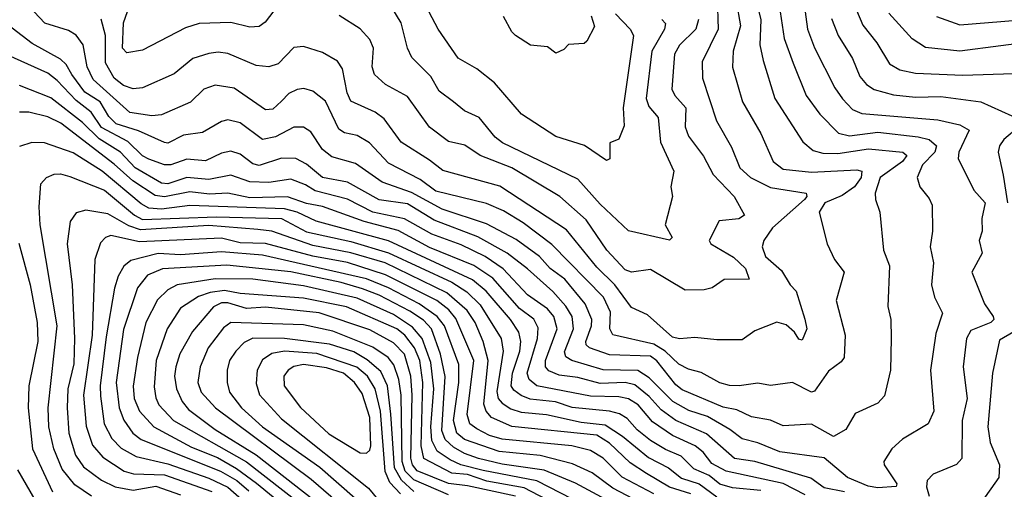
# Model space of a CAD drawing. Extents: x 1308313 to 1441400, y 959662 to 1036319.
# Tile 305 of 656: x 1354476 to 1357596, y 1004297 to 1005785. Entities that reach past the tile are written whole.
import ezdxf

# ---------------------------------------------------------------- set-up
doc = ezdxf.new("R2010")
doc.units = 0

msp = doc.modelspace()

# ---------------------------------------------------------------- linework, layer by layer
at = {"layer": '0CON10XD'}
for points in [[(1356732.4, 1005922.4), (1356760, 1005765), (1356737, 1005685), (1356734.8, 1005634.8), (1356766.2, 1005525), (1356824.1, 1005424.1), (1356864.1, 1005335), (1356895, 1005311.3), (1356985, 1005301.2), (1357129, 1005309), (1357144.7, 1005304.7), (1357142.3, 1005285), (1357120.9, 1005255), (1357082.4, 1005227.6), (1357027.4, 1005205), (1357009.3, 1005175), (1357034.4, 1005075), (1357057.8, 1005025), (1357089.1, 1004985), (1357063.8, 1004895), (1357091.5, 1004785), (1357088.2, 1004715), (1357079.1, 1004700.9), (1357038.6, 1004671.4), (1356995, 1004608.1), (1356985.4, 1004604.6), (1356925, 1004635.3), (1356855, 1004625.5), (1356815, 1004633.8), (1356755.6, 1004624.4), (1356725, 1004625.7), (1356695, 1004634.7), (1356635, 1004666.8), (1356595, 1004677.8), (1356565, 1004693.4), (1356520.9, 1004735), (1356485, 1004757.2), (1356355, 1004786.9), (1356346, 1004805), (1356348.2, 1004858.2), (1356325.5, 1004905.5), (1356162.2, 1005072.2), (1356071.4, 1005141.4), (1356008.8, 1005178.8), (1355955, 1005202.5), (1355795, 1005241.6), (1355745, 1005278.3), (1355645, 1005330.2), (1355584.3, 1005394.3), (1355545, 1005418.2), (1355505, 1005426.8), (1355487.4, 1005437.4), (1355445, 1005526.2), (1355405, 1005558.2), (1355376.4, 1005566.4), (1355355, 1005563.1), (1355329, 1005551), (1355305, 1005526.1), (1355278.5, 1005501.5), (1355255, 1005499.4), (1355155, 1005568.2), (1355095, 1005577.4), (1355059.1, 1005565), (1355016.8, 1005523.2), (1354925, 1005483.2), (1354895, 1005480.4), (1354825, 1005490.8), (1354708.3, 1005595), (1354689.2, 1005635), (1354677.5, 1005705), (1354655, 1005736), (1354630.2, 1005750.2), (1354555, 1005774.2), (1354505, 1005827.4)], [(1356873.4, 1005895), (1356898, 1005725), (1356926.5, 1005646.5), (1356968.6, 1005545), (1357011.8, 1005485), (1357070.4, 1005425), (1357105, 1005416.7), (1357195, 1005428.2), (1357323.6, 1005413.6), (1357357.8, 1005405), (1357381.1, 1005385), (1357376.4, 1005365), (1357336.9, 1005325), (1357320.3, 1005285), (1357327.9, 1005255), (1357358.5, 1005218.5), (1357367.4, 1005197.4), (1357368.5, 1005115), (1357361.1, 1005065), (1357371.8, 1005015), (1357365.3, 1004945.3), (1357375.3, 1004905.3), (1357400, 1004855), (1357378.8, 1004791.2), (1357362.4, 1004675), (1357372.7, 1004545), (1357355, 1004504.4), (1357273.9, 1004456.1), (1357240, 1004425), (1357214.1, 1004385), (1357215.3, 1004375), (1357255.8, 1004315), (1357253.6, 1004306.4), (1357195, 1004302.2), (1357165, 1004307), (1357099.5, 1004335), (1357025, 1004397.3), (1356885, 1004415.5), (1356815, 1004444.4), (1356765, 1004456.8), (1356726.7, 1004486.7), (1356655, 1004528.2), (1356596.3, 1004546.3), (1356545.7, 1004575.7), (1356470.2, 1004650.2), (1356435, 1004673.5), (1356325, 1004675.4), (1356225.6, 1004705.6), (1356207.1, 1004717.1), (1356202.1, 1004732.1), (1356231.4, 1004805), (1356227.1, 1004845), (1356207, 1004877), (1356165, 1004923.6), (1356085, 1004995.2), (1356020.7, 1005045), (1355927.2, 1005097.2), (1355789.5, 1005149.5), (1355705, 1005201.9), (1355615, 1005214.1), (1355515, 1005270), (1355435, 1005284.3), (1355385, 1005326.9), (1355350.6, 1005345), (1355305, 1005346.2), (1355235, 1005322.6), (1355215, 1005328), (1355175, 1005359.1), (1355145, 1005368), (1355115, 1005362), (1355065, 1005338), (1355005, 1005343.2), (1354955, 1005324.5), (1354935, 1005325.2), (1354885, 1005342.4), (1354865, 1005353.1), (1354818.8, 1005398.8), (1354735, 1005443.2), (1354702, 1005492), (1354655, 1005528.7), (1354595, 1005592), (1354565, 1005614.8), (1354395, 1005691.4)], [(1355295, 1005831.2), (1355253.4, 1005776.6), (1355235, 1005763.2), (1355205, 1005761.2), (1355145, 1005776.3), (1355045, 1005773), (1355001, 1005759), (1354865, 1005687.9), (1354815, 1005679.6), (1354801.9, 1005695), (1354805.2, 1005775), (1354850.2, 1005905)], [(1356952.2, 1005905), (1356972.4, 1005755), (1356995, 1005695.5), (1357059.3, 1005569.3), (1357083.6, 1005533.6), (1357115, 1005500.6), (1357145, 1005487.3), (1357385, 1005467.9), (1357455, 1005452), (1357484.5, 1005435), (1357451.9, 1005365), (1357450, 1005345), (1357500, 1005245), (1357535.7, 1005205), (1357525.3, 1005155), (1357526.2, 1005115), (1357516.9, 1005085), (1357526.1, 1005045), (1357493.1, 1004985), (1357533.4, 1004885), (1357560.8, 1004845), (1357563.4, 1004835), (1357552.9, 1004825), (1357490.1, 1004799.9), (1357476.1, 1004775), (1357466.1, 1004685), (1357478, 1004585), (1357462.2, 1004515), (1357461.5, 1004395), (1357444.3, 1004375.7), (1357370.8, 1004345), (1357351.5, 1004325), (1357349.6, 1004305), (1357358.2, 1004275)], [(1356807.4, 1005855), (1356825, 1005783.8), (1356821.7, 1005705), (1356831.6, 1005655), (1356869.2, 1005535), (1356957.8, 1005397.8), (1356990.7, 1005370.7), (1357021.4, 1005361.4), (1357068.7, 1005361.3), (1357165.4, 1005375.4), (1357274.8, 1005364.8), (1357287.4, 1005355), (1357273.2, 1005335), (1357203, 1005285), (1357187.1, 1005235), (1357187.7, 1005215), (1357201.8, 1005175), (1357213.3, 1005055), (1357232.5, 1005005), (1357226.7, 1004876.7), (1357236.5, 1004835), (1357238, 1004775), (1357235.3, 1004674.7), (1357216.3, 1004593.7), (1357195, 1004570.4), (1357123.1, 1004536.9), (1357093.8, 1004486.2), (1357055, 1004464.7), (1356985, 1004503.5), (1356895, 1004498), (1356855, 1004516.2), (1356795, 1004527.2), (1356748.4, 1004548.4), (1356705, 1004557.5), (1356575, 1004611.8), (1356555, 1004628), (1356495, 1004704.4), (1356475, 1004719.1), (1356345, 1004722.6), (1356282, 1004745), (1356271.2, 1004755), (1356270, 1004765), (1356287.4, 1004815), (1356288.5, 1004835), (1356267.9, 1004885), (1356203, 1004963), (1356156.5, 1004996.5), (1356122.7, 1005035), (1356048.9, 1005088.9), (1355955, 1005137.9), (1355815, 1005184.9), (1355717.8, 1005237.8), (1355625, 1005270.4), (1355539.6, 1005329.6), (1355465, 1005349.8), (1355435, 1005373.6), (1355399, 1005429), (1355375, 1005444.7), (1355345, 1005444.3), (1355286.2, 1005413.8), (1355245.6, 1005405.6), (1355175, 1005457.6), (1355135, 1005467.5), (1355115, 1005462.5), (1355055, 1005427.4), (1354995, 1005419.3), (1354945, 1005393.3), (1354935, 1005396.1), (1354852.7, 1005432.7), (1354781.7, 1005455), (1354758.2, 1005478.2), (1354730.9, 1005525), (1354682.1, 1005555), (1354641.1, 1005611.1), (1354622.6, 1005642.6), (1354605, 1005659.6), (1354515, 1005709.6), (1354405, 1005792.5)], [(1356686.2, 1005855), (1356689.2, 1005755), (1356639.1, 1005650.9), (1356639.2, 1005599.2), (1356684.4, 1005464.4), (1356731.3, 1005381.3), (1356757.6, 1005315), (1356792.2, 1005285), (1356855, 1005253.2), (1356968.1, 1005235), (1356970.7, 1005225), (1356962.9, 1005215), (1356861.3, 1005125), (1356833.8, 1005085), (1356829.1, 1005065), (1356839.2, 1005035), (1356890.2, 1004990.2), (1356917.1, 1004945), (1356936.1, 1004925), (1356964.1, 1004835.9), (1356969.8, 1004805), (1356955, 1004769.2), (1356945, 1004772.9), (1356931.2, 1004795), (1356905, 1004818.6), (1356875, 1004827.1), (1356805, 1004799.6), (1356765, 1004770.9), (1356685, 1004770.4), (1356615, 1004778), (1356566.4, 1004773.6), (1356545, 1004779.1), (1356465, 1004849.6), (1356415, 1004873.5), (1356362.2, 1004945), (1356305, 1005000.4), (1356208.8, 1005118.8), (1355997.6, 1005257.6), (1355816.8, 1005306.8), (1355775, 1005340.2), (1355685, 1005396.5), (1355630.8, 1005470.8), (1355601.9, 1005491.9), (1355525, 1005526.2), (1355513.1, 1005553.1), (1355499.1, 1005629.1), (1355483.4, 1005653.4), (1355435, 1005681.3), (1355375, 1005700), (1355345, 1005696.2), (1355295.4, 1005645), (1355265, 1005635.9), (1355225, 1005639.7), (1355135, 1005677.3), (1355105, 1005681.8), (1355075, 1005678.1), (1355025, 1005661.6), (1354965, 1005612.9), (1354865, 1005569.2), (1354835, 1005566), (1354805, 1005576.1), (1354775, 1005599.4), (1354748, 1005648), (1354748.1, 1005735), (1354733.8, 1005786.2)], [(1356510.9, 1005785), (1356522.9, 1005772.9), (1356519.3, 1005755), (1356479.4, 1005685), (1356461.3, 1005535), (1356469.6, 1005509.6), (1356499.5, 1005475), (1356507.1, 1005397.1), (1356549.1, 1005305), (1356539.4, 1005255), (1356544.4, 1005225), (1356521.8, 1005135), (1356543.3, 1005095), (1356535, 1005086.7), (1356405, 1005115.4), (1356315, 1005200.7), (1356245, 1005279.5), (1356006.2, 1005395), (1355983, 1005413), (1355932.2, 1005475), (1355885, 1005496), (1355850.8, 1005525), (1355805, 1005558.7), (1355778.8, 1005605), (1355718.5, 1005665), (1355704.4, 1005694.4), (1355684.7, 1005775), (1355655, 1005823.8)], [(1356363.7, 1005803.7), (1356410.7, 1005755), (1356420.9, 1005735), (1356388, 1005505), (1356391.5, 1005448.5), (1356375, 1005406), (1356345.8, 1005394.2), (1356345.7, 1005344.3), (1356335, 1005338.8), (1356265.9, 1005385.9), (1356175.2, 1005415.2), (1356065.6, 1005485), (1355980.5, 1005585), (1355925, 1005629.1), (1355865, 1005663.1), (1355802, 1005755), (1355754.2, 1005844.2)], [(1356626.9, 1005785), (1356618.3, 1005755), (1356566.3, 1005703.7), (1356550.6, 1005675), (1356542, 1005565), (1356551.8, 1005545), (1356586.5, 1005505), (1356584.8, 1005444.8), (1356595.6, 1005415.6), (1356642.6, 1005352.6), (1356674, 1005294), (1356740.3, 1005225), (1356773.1, 1005165), (1356755, 1005153.4), (1356692.8, 1005147.2), (1356660.5, 1005085), (1356666.5, 1005075), (1356737.8, 1005032.2), (1356776.2, 1004996.2), (1356787.6, 1004962.4), (1356708.5, 1004961.5), (1356670.8, 1004935), (1356645, 1004928.7), (1356585, 1004928.2), (1356475, 1004993.2), (1356415, 1004985.2), (1356395, 1004992), (1356336.8, 1005055), (1356270.9, 1005150.9), (1356187.6, 1005225), (1356035.3, 1005315), (1355934.6, 1005354.6), (1355886.9, 1005386.9), (1355835, 1005399.2), (1355775, 1005444.7), (1355705, 1005541.1), (1355635, 1005579.3), (1355600.6, 1005610.6), (1355592.5, 1005635), (1355596.8, 1005695), (1355585, 1005722.2), (1355555, 1005755.5), (1355488.2, 1005798.2)], [(1356286.9, 1005796.9), (1356297.2, 1005762.8), (1356273.2, 1005716.8), (1356265, 1005709.2), (1356215, 1005705.6), (1356199.8, 1005690.2), (1356175, 1005678.8), (1356148.8, 1005698.8), (1356095, 1005704.4), (1356047.5, 1005735), (1356035, 1005746), (1356009.2, 1005795)], [(1357127.3, 1005815), (1357147.7, 1005767.7), (1357191.8, 1005711.8), (1357232.3, 1005645), (1357265.5, 1005625.5), (1357315, 1005615.2), (1357465, 1005609), (1357625, 1005614.7)], [(1357715, 1005718.7), (1357455, 1005684.8), (1357346.5, 1005696.5), (1357304.1, 1005724.1), (1357230.3, 1005805)], [(1357380.9, 1005795), (1357455, 1005768), (1357636.7, 1005783.3), (1357755, 1005815.2)], [(1357048.9, 1005788.9), (1357069.2, 1005735), (1357115, 1005661.5), (1357138.6, 1005605), (1357159.6, 1005579.6), (1357183.3, 1005563.3), (1357245, 1005546.4), (1357315, 1005539.8), (1357395, 1005541.6), (1357521.2, 1005525), (1357653.1, 1005465)], [(1357089.3, 1004289.3), (1357025, 1004301.8), (1356982.5, 1004332.5), (1356805, 1004385.4), (1356741.2, 1004395), (1356652.5, 1004472.5), (1356555, 1004515.4), (1356508.4, 1004548.4), (1356470.6, 1004590.6), (1356425, 1004627.9), (1356395, 1004635.1), (1356315, 1004632), (1356245, 1004651.3), (1356185, 1004658.7), (1356152.6, 1004672.6), (1356142.3, 1004685), (1356141.9, 1004705), (1356179.3, 1004805), (1356168.7, 1004845), (1356148.4, 1004868.4), (1356085, 1004912.9), (1356007.9, 1004995), (1355950.8, 1005035), (1355875, 1005071.2), (1355782.3, 1005105), (1355695, 1005154.4), (1355595, 1005175.1), (1355515, 1005216), (1355412.3, 1005242.3), (1355381.4, 1005261.4), (1355335, 1005279.1), (1355265, 1005269.3), (1355205, 1005270.7), (1355145, 1005292.3), (1355075, 1005278.3), (1355005, 1005284.9), (1354945, 1005264.7), (1354925, 1005267), (1354842.1, 1005315), (1354795, 1005364.9), (1354727.3, 1005407.3), (1354675, 1005459.2), (1354575, 1005537.7), (1354475, 1005576.3)], [(1356965, 1004280), (1356895, 1004315.5), (1356715, 1004354.4), (1356669, 1004379), (1356641.6, 1004415), (1356616.2, 1004435), (1356545, 1004467.2), (1356480.9, 1004510.9), (1356435.9, 1004565), (1356405, 1004583.2), (1356375, 1004590), (1356285, 1004592.1), (1356114.2, 1004625), (1356090.2, 1004645), (1356084.3, 1004665), (1356117, 1004775), (1356119.1, 1004809.1), (1356105, 1004836), (1356060.2, 1004870.2), (1355975, 1004966.1), (1355915, 1005005.8), (1355775, 1005063.6), (1355675, 1005116.5), (1355567.8, 1005145), (1355435, 1005193.2), (1355385, 1005202.2), (1355325, 1005223.4), (1355205, 1005220.9), (1355135, 1005235.7), (1355077.6, 1005232.4), (1355015, 1005239.3), (1354935, 1005223.2), (1354905, 1005227.4), (1354834.1, 1005274.1), (1354775, 1005327), (1354606.7, 1005456.7), (1354565, 1005476.5), (1354505, 1005491.5), (1354475, 1005491.9)], [(1357642.5, 1005445), (1357594.1, 1005405), (1357580.4, 1005385), (1357576.8, 1005365), (1357592.6, 1005292.6), (1357606.3, 1005205)], [(1356825, 1004293.1), (1356735, 1004302), (1356695, 1004313.1), (1356661, 1004341), (1356611.7, 1004361.7), (1356572.2, 1004402.2), (1356522.9, 1004422.9), (1356475, 1004452), (1356433, 1004485), (1356401.3, 1004521.3), (1356376.3, 1004536.3), (1356345, 1004544.9), (1356226.7, 1004556.7), (1356173.8, 1004573.8), (1356093.1, 1004583.1), (1356064.7, 1004594.7), (1356041.6, 1004611.6), (1356033.8, 1004625), (1356037.3, 1004665), (1356060.5, 1004735), (1356064, 1004765), (1356057.5, 1004795), (1356030.7, 1004835), (1355954.5, 1004924.5), (1355910.4, 1004960.4), (1355644.6, 1005084.6), (1355415, 1005146.7), (1355355.2, 1005175), (1355315, 1005186), (1355015, 1005195.7), (1354925, 1005184.6), (1354885, 1005187.8), (1354861.3, 1005201.3), (1354737.2, 1005305), (1354645, 1005363.4), (1354554.8, 1005394.8), (1354514.8, 1005395.2), (1354475, 1005382.5)], [(1354703.5, 1004275), (1354650.9, 1004310.9), (1354610.5, 1004360.5), (1354584.5, 1004425), (1354568.4, 1004495), (1354566.4, 1004555), (1354594.8, 1004815), (1354541, 1005135), (1354537.9, 1005192.1), (1354543.2, 1005265), (1354560.6, 1005285), (1354584.7, 1005295.3), (1354605, 1005296.9), (1354635, 1005288.4), (1354745, 1005244.2), (1354840, 1005165), (1354865, 1005151.8), (1355099.3, 1005160.7), (1355305, 1005154.9), (1355385, 1005113), (1355525, 1005081.7), (1355645, 1005046), (1355845, 1004953.2), (1355892.7, 1004922.7), (1355935, 1004881.9), (1356001.4, 1004775), (1356007.8, 1004735), (1355987.4, 1004607.4), (1355992.6, 1004585), (1356005, 1004569.8), (1356031.9, 1004551.9), (1356065, 1004541.4), (1356145, 1004534.1), (1356255, 1004509.6), (1356331.2, 1004501.2), (1356386.2, 1004465), (1356468.2, 1004398.2), (1356532.1, 1004365), (1356572.9, 1004332.9), (1356629.4, 1004315), (1356685, 1004272.9)], [(1356602.7, 1004282.7), (1356535, 1004304.1), (1356462.7, 1004347.3), (1356410.9, 1004380.9), (1356345, 1004443.2), (1356305, 1004468.6), (1356035, 1004496.1), (1355971.1, 1004525), (1355954.1, 1004545), (1355946.6, 1004566.6), (1355960, 1004705), (1355945.1, 1004765), (1355919, 1004825), (1355894, 1004864), (1355829, 1004919), (1355634.5, 1005014.5), (1355525, 1005046.3), (1355405, 1005069.6), (1355275, 1005114.9), (1355230.2, 1005120.2), (1355075, 1005132.9), (1354858.8, 1005118.8), (1354821.8, 1005131.8), (1354755, 1005170.2), (1354685, 1005181.2), (1354655, 1005173.1), (1354635.3, 1005145), (1354626, 1005075), (1354641.8, 1004945), (1354649.7, 1004775), (1354647.3, 1004695), (1354628.4, 1004615), (1354625.8, 1004555), (1354631.2, 1004475), (1354652.3, 1004405), (1354678.1, 1004368.1), (1354735, 1004326.3), (1354777.9, 1004305), (1354835, 1004294.6), (1354907.5, 1004307.6), (1354985, 1004279.7)], [(1354473.4, 1005076.6), (1354508.6, 1004945), (1354531.7, 1004825), (1354533, 1004765), (1354505.2, 1004624.8), (1354503.2, 1004555), (1354516.3, 1004425), (1354579.5, 1004289.5)], [(1356485, 1004282.9), (1356385.3, 1004335.3), (1356325, 1004395.9), (1356285, 1004420), (1356225.3, 1004435.3), (1356005, 1004456.2), (1355965, 1004467.9), (1355925, 1004488.5), (1355902.1, 1004505), (1355894.2, 1004534.2), (1355915.1, 1004705), (1355857.7, 1004837.7), (1355835.4, 1004865.3), (1355797.3, 1004895), (1355635, 1004976.9), (1355515, 1005015.1), (1355405, 1005035.2), (1355255, 1005076), (1355175, 1005078.4), (1355115, 1005092.3), (1354855, 1005081), (1354765, 1005101.1), (1354748.2, 1005095), (1354732.3, 1005077.7), (1354713.9, 1005025), (1354705.1, 1004785), (1354678.2, 1004595), (1354686.8, 1004496.8), (1354707, 1004437), (1354739.2, 1004399.2), (1354806.9, 1004355), (1354836.6, 1004346.6), (1354935, 1004342.6), (1355085, 1004290.1)], [(1356463.8, 1004243.8), (1356355, 1004300.8), (1356289.6, 1004349.6), (1356227.7, 1004377.7), (1356125, 1004404.1), (1355995, 1004416.9), (1355885, 1004455.1), (1355861.6, 1004475), (1355851, 1004515), (1355867.2, 1004635), (1355868, 1004692), (1355821.6, 1004815), (1355798.9, 1004845), (1355741.5, 1004885), (1355645.1, 1004935.1), (1355575, 1004963.7), (1355245, 1005038.5), (1355115, 1005049.1), (1354985, 1005040.1), (1354915, 1005044), (1354828, 1005022), (1354806.3, 1005003.7), (1354787.9, 1004972.1), (1354775.8, 1004934.2), (1354750, 1004780), (1354731.3, 1004625), (1354732.3, 1004592.3), (1354743.5, 1004505), (1354767.9, 1004457.9), (1354797.7, 1004427.7), (1354845, 1004401), (1354945, 1004377.7), (1355075, 1004332.5), (1355135, 1004303.4), (1355304.3, 1004155)], [(1356445.7, 1004205), (1356236.9, 1004316.9), (1356137.4, 1004357.4), (1356005, 1004377.2), (1355929.6, 1004395), (1355885, 1004410.1), (1355850.3, 1004430.3), (1355824.6, 1004454.6), (1355813.9, 1004483.9), (1355824.3, 1004654.3), (1355809.2, 1004725), (1355780.7, 1004805), (1355755, 1004832.9), (1355711.8, 1004861.8), (1355615, 1004912.1), (1355562.4, 1004932.4), (1355495, 1004952.7), (1355335, 1004985.8), (1355132.4, 1005007.6), (1354928.1, 1004995), (1354881.3, 1004975), (1354848.8, 1004935), (1354805, 1004803.1), (1354781.4, 1004635), (1354791.6, 1004555), (1354806.2, 1004516.2), (1354834.3, 1004475), (1354860.6, 1004455), (1355112.3, 1004355), (1355164, 1004325), (1355202.1, 1004292.1)], [(1356265, 1004247.3), (1356115, 1004323.9), (1355945, 1004356.7), (1355874.2, 1004375), (1355840.1, 1004390.1), (1355798.4, 1004418.4), (1355781.5, 1004451.5), (1355778.7, 1004495), (1355788.4, 1004615), (1355779.2, 1004699.2), (1355751.1, 1004775), (1355720.9, 1004810.9), (1355660.7, 1004850.7), (1355545, 1004902.1), (1355375, 1004941.7), (1355215, 1004963.1), (1355095, 1004963.9), (1354974.6, 1004945), (1354945, 1004928.5), (1354912.6, 1004897.4), (1354875.2, 1004825), (1354849.1, 1004715), (1354835.8, 1004624.2), (1354839.1, 1004585), (1354855.2, 1004545), (1354900.5, 1004495), (1355020.5, 1004430.5), (1355102.5, 1004397.5), (1355163.3, 1004363.3), (1355226.7, 1004316.7), (1355396.8, 1004176.8)], [(1356265, 1004202.1), (1356075, 1004301.9), (1355956.6, 1004323.4), (1355895, 1004344), (1355845, 1004348.7), (1355756.4, 1004395), (1355747.6, 1004435), (1355753.2, 1004635), (1355743.4, 1004705), (1355727.1, 1004745), (1355696.8, 1004785), (1355671, 1004805), (1355511.1, 1004875), (1355375, 1004903.1), (1355175, 1004917.7), (1355125, 1004926.7), (1355079.4, 1004920.6), (1355042.1, 1004907.9), (1354985, 1004870.5), (1354942.7, 1004805), (1354908.6, 1004705), (1354901.9, 1004621.9), (1354906.8, 1004586.8), (1354916.7, 1004565), (1354962.8, 1004515), (1355194.2, 1004384.2), (1355424.9, 1004205)], [(1356046.8, 1004275), (1355895, 1004308.6), (1355835, 1004315.4), (1355735.6, 1004355.6), (1355721, 1004375), (1355715.9, 1004395.9), (1355719.6, 1004595), (1355714.9, 1004655), (1355695.2, 1004725.2), (1355660.9, 1004760.9), (1355585, 1004802.2), (1355425, 1004855.7), (1355255, 1004874.4), (1355195, 1004870), (1355135, 1004888), (1355115, 1004888.1), (1355089.6, 1004875), (1355023.2, 1004796.8), (1354983.5, 1004726.5), (1354971.1, 1004685), (1354966, 1004655), (1354972.8, 1004615), (1354991.1, 1004575), (1355010.4, 1004550.4), (1355095, 1004486.9), (1355225, 1004406.5), (1355467, 1004217)], [(1355835, 1004280.1), (1355725, 1004326.8), (1355697.7, 1004355), (1355687.7, 1004385), (1355684.7, 1004595), (1355677.7, 1004645), (1355661.3, 1004691.3), (1355643.1, 1004715), (1355595, 1004747.2), (1355468.2, 1004798.2), (1355375, 1004818), (1355144.9, 1004825.1), (1355121.8, 1004808.2), (1355073.3, 1004745), (1355048.1, 1004685), (1355040.9, 1004635), (1355050.8, 1004605), (1355096.1, 1004555), (1355399.7, 1004329.7), (1355501.2, 1004241.2)], [(1357659.2, 1004815), (1357580.7, 1004769.3), (1357558.8, 1004665), (1357544.4, 1004495), (1357551.6, 1004445), (1357580.8, 1004375), (1357578.4, 1004335), (1357522.3, 1004255)], [(1355725, 1004290.3), (1355685.7, 1004325.7), (1355663.2, 1004365), (1355652.3, 1004535), (1355641.4, 1004625), (1355619.8, 1004669.8), (1355577.3, 1004707.3), (1355535, 1004732.7), (1355457.4, 1004757.4), (1355315, 1004774.9), (1355214.4, 1004775.6), (1355187.4, 1004762.6), (1355160.5, 1004735), (1355141, 1004705), (1355133, 1004675), (1355133.1, 1004635), (1355140.6, 1004605), (1355178.5, 1004555), (1355244.8, 1004495), (1355426.8, 1004366.8), (1355539.1, 1004269.1)], [(1355682.7, 1004282.7), (1355649.2, 1004319.2), (1355633.9, 1004353.9), (1355619.1, 1004545), (1355602, 1004615), (1355577.9, 1004655), (1355544.1, 1004684.1), (1355417.1, 1004727.1), (1355315.1, 1004734.9), (1355275, 1004727.6), (1355245, 1004707.1), (1355228.9, 1004675), (1355225, 1004632.5), (1355236.2, 1004596.2), (1355305, 1004520), (1355581, 1004301), (1355611.2, 1004265)], [(1355575, 1004411.3), (1355585, 1004420.9), (1355588.3, 1004435), (1355585.1, 1004525), (1355560.8, 1004600.8), (1355537.3, 1004635), (1355501.5, 1004665), (1355447.9, 1004682.1), (1355375, 1004692), (1355344.2, 1004685.8), (1355327.1, 1004675), (1355313, 1004655), (1355314, 1004625), (1355365.9, 1004555.9), (1355455, 1004472.8), (1355555, 1004412.7), (1355575, 1004411.3)], [(1354469, 1004359), (1354524.1, 1004264.1)]]:
    msp.add_lwpolyline(points, dxfattribs=at)

doc.saveas('drawing.dxf')
